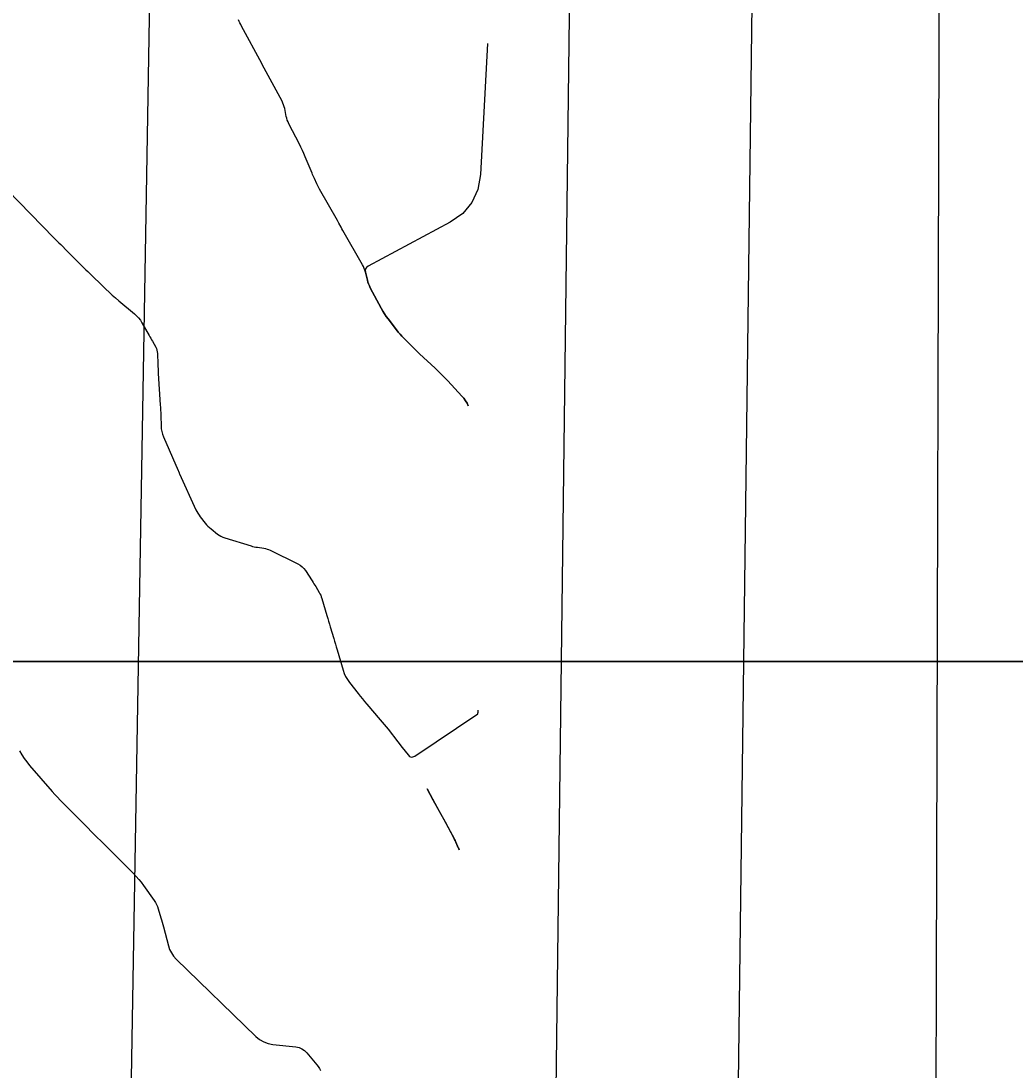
# Model space of a CAD drawing. Extents: x -534410 to -534262, y -1190162 to -1189584.
# Drawn here: x -534348.63 to -534324.31, y -1189804.46 to -1189778.79 of the extents above; entities that cross this region are included whole.
import ezdxf

# ---------------------------------------------------------------- set-up
doc = ezdxf.new("R2010")
doc.units = 0
for name, color, linetype in [('30', 7, 'Continuous'), ('31', 7, 'Continuous'), ('_rámeček', 7, 'Continuous'), ('Hranice parcel', 7, 'Continuous')]:
    doc.layers.add(name, color=color, linetype=linetype)

msp = doc.modelspace()

# ---------------------------------------------------------------- linework, layer by layer
at = {"layer": '30'}
for points in [[(-534337.219, -1189779.347), (-534337.391, -1189782.549), (-534337.454, -1189782.919), (-534337.598, -1189783.237), (-534337.824, -1189783.503), (-534338.133, -1189783.717), (-534340.14, -1189784.797), (-534340.177, -1189784.824), (-534340.2, -1189784.857), (-534340.209, -1189784.896), (-534340.204, -1189784.941), (-534340.155, -1189785.135), (-534340.142, -1189785.183), (-534340.125, -1189785.23), (-534340.106, -1189785.276), (-534340.084, -1189785.321), (-534339.817, -1189785.822), (-534339.779, -1189785.891), (-534339.738, -1189785.957), (-534339.694, -1189786.023), (-534339.647, -1189786.086), (-534339.442, -1189786.353), (-534339.4, -1189786.406), (-534339.356, -1189786.458), (-534339.311, -1189786.508), (-534339.264, -1189786.557), (-534339.072, -1189786.749), (-534339.024, -1189786.796), (-534338.976, -1189786.844), (-534338.927, -1189786.891), (-534338.877, -1189786.937), (-534338.499, -1189787.292), (-534338.42, -1189787.368), (-534338.343, -1189787.444), (-534338.266, -1189787.522), (-534338.191, -1189787.601), (-534337.844, -1189787.971), (-534337.796, -1189788.026), (-534337.754, -1189788.085), (-534337.718, -1189788.148), (-534337.687, -1189788.214), (-534337.718, -1189788.148), (-534337.754, -1189788.085), (-534337.796, -1189788.026), (-534337.844, -1189787.971), (-534338.191, -1189787.601), (-534338.266, -1189787.522), (-534338.343, -1189787.444), (-534338.42, -1189787.368), (-534338.499, -1189787.292), (-534338.877, -1189786.937), (-534338.927, -1189786.891), (-534338.976, -1189786.844), (-534339.024, -1189786.796), (-534339.072, -1189786.749), (-534339.264, -1189786.557), (-534339.311, -1189786.508), (-534339.356, -1189786.458), (-534339.4, -1189786.406), (-534339.442, -1189786.353), (-534339.647, -1189786.086), (-534339.694, -1189786.023), (-534339.738, -1189785.957), (-534339.779, -1189785.891), (-534339.817, -1189785.822), (-534340.084, -1189785.321), (-534340.106, -1189785.276), (-534340.125, -1189785.23), (-534340.142, -1189785.183), (-534340.155, -1189785.135), (-534340.204, -1189784.941), (-534340.218, -1189784.894), (-534340.234, -1189784.847), (-534340.254, -1189784.802), (-534340.278, -1189784.758), (-534340.755, -1189783.92), (-534340.778, -1189783.88), (-534340.801, -1189783.839), (-534340.857, -1189783.739), (-534340.891, -1189783.679), (-534341.327, -1189782.907), (-534341.345, -1189782.876), (-534341.361, -1189782.844), (-534341.377, -1189782.812), (-534341.392, -1189782.779), (-534341.452, -1189782.649), (-534341.467, -1189782.616), (-534341.482, -1189782.583), (-534341.496, -1189782.55), (-534341.51, -1189782.517), (-534341.678, -1189782.117), (-534341.711, -1189782.039), (-534341.746, -1189781.962), (-534341.782, -1189781.886), (-534341.82, -1189781.811), (-534342.077, -1189781.308), (-534342.098, -1189781.265), (-534342.115, -1189781.22), (-534342.129, -1189781.175), (-534342.14, -1189781.128), (-534342.179, -1189780.939), (-534342.19, -1189780.892), (-534342.205, -1189780.847), (-534342.223, -1189780.803), (-534342.244, -1189780.76), (-534342.73, -1189779.859), (-534342.742, -1189779.837), (-534343.235, -1189778.922), (-534343.255, -1189778.883), (-534343.275, -1189778.844), (-534343.295, -1189778.804), (-534343.313, -1189778.765)], [(-534348.669, -1189796.654), (-534348.614, -1189796.748), (-534348.555, -1189796.838), (-534348.491, -1189796.925), (-534348.422, -1189797.009), (-534347.865, -1189797.651), (-534347.803, -1189797.721), (-534347.741, -1189797.789), (-534347.676, -1189797.857), (-534347.611, -1189797.923), (-534347.346, -1189798.185), (-534347.28, -1189798.25), (-534347.214, -1189798.316), (-534347.149, -1189798.382), (-534347.083, -1189798.448), (-534346.821, -1189798.712), (-534346.756, -1189798.778), (-534346.69, -1189798.844), (-534346.625, -1189798.91), (-534346.559, -1189798.976), (-534345.877, -1189799.658), (-534345.811, -1189799.726), (-534345.749, -1189799.797), (-534345.69, -1189799.87), (-534345.634, -1189799.946), (-534345.373, -1189800.316), (-534345.342, -1189800.363), (-534345.315, -1189800.413), (-534345.293, -1189800.464), (-534345.274, -1189800.518), (-534345.208, -1189800.736), (-534345.191, -1189800.79), (-534345.175, -1189800.845), (-534345.16, -1189800.9), (-534345.146, -1189800.955), (-534345.025, -1189801.421), (-534344.994, -1189801.513), (-534344.952, -1189801.599), (-534344.898, -1189801.678), (-534344.833, -1189801.751), (-534342.884, -1189803.641), (-534342.792, -1189803.717), (-534342.692, -1189803.775), (-534342.584, -1189803.814), (-534342.468, -1189803.836), (-534341.907, -1189803.896), (-534341.829, -1189803.911), (-534341.758, -1189803.94), (-534341.694, -1189803.983), (-534341.637, -1189804.04), (-534341.391, -1189804.334), (-534341.357, -1189804.378), (-534341.328, -1189804.425), (-534341.303, -1189804.474)]]:
    msp.add_lwpolyline(points, dxfattribs=at)
at = {"layer": '31'}
msp.add_lwpolyline([(-534348.96, -1189782.933), (-534347.824, -1189784.101), (-534347.784, -1189784.143), (-534347.743, -1189784.184), (-534347.702, -1189784.226), (-534347.66, -1189784.267), (-534347.495, -1189784.431), (-534347.453, -1189784.472), (-534347.412, -1189784.513), (-534347.371, -1189784.555), (-534347.33, -1189784.596), (-534347.166, -1189784.762), (-534347.124, -1189784.803), (-534347.083, -1189784.844), (-534347.041, -1189784.885), (-534346.999, -1189784.925), (-534346.555, -1189785.354), (-534346.478, -1189785.427), (-534346.399, -1189785.5), (-534346.318, -1189785.57), (-534346.237, -1189785.64), (-534345.855, -1189785.958), (-534345.802, -1189786.007), (-534345.753, -1189786.06), (-534345.71, -1189786.117), (-534345.672, -1189786.178), (-534345.498, -1189786.487), (-534345.478, -1189786.523), (-534345.457, -1189786.559), (-534345.437, -1189786.595), (-534345.417, -1189786.63), (-534345.335, -1189786.773), (-534345.317, -1189786.809), (-534345.304, -1189786.847), (-534345.296, -1189786.886), (-534345.292, -1189786.927), (-534345.283, -1189787.192), (-534345.281, -1189787.25), (-534345.279, -1189787.308), (-534345.275, -1189787.366), (-534345.272, -1189787.424), (-534345.223, -1189788.185), (-534345.219, -1189788.251), (-534345.216, -1189788.316), (-534345.213, -1189788.382), (-534345.211, -1189788.448), (-534345.203, -1189788.712), (-534345.198, -1189788.778), (-534345.186, -1189788.842), (-534345.169, -1189788.904), (-534345.146, -1189788.966), (-534344.787, -1189789.793), (-534344.779, -1189789.813), (-534344.765, -1189789.847), (-534344.759, -1189789.86), (-534344.753, -1189789.874), (-534344.35, -1189790.753), (-534344.328, -1189790.798), (-534344.303, -1189790.841), (-534344.276, -1189790.883), (-534344.246, -1189790.924), (-534344.122, -1189791.083), (-534344.09, -1189791.121), (-534344.056, -1189791.158), (-534344.02, -1189791.192), (-534343.981, -1189791.224), (-534343.822, -1189791.348), (-534343.782, -1189791.377), (-534343.739, -1189791.401), (-534343.694, -1189791.422), (-534343.647, -1189791.439), (-534343.003, -1189791.638), (-534342.965, -1189791.649), (-534342.926, -1189791.658), (-534342.886, -1189791.667), (-534342.847, -1189791.673), (-534342.687, -1189791.697), (-534342.648, -1189791.704), (-534342.609, -1189791.715), (-534342.572, -1189791.728), (-534342.535, -1189791.744), (-534341.858, -1189792.078), (-534341.803, -1189792.109), (-534341.754, -1189792.147), (-534341.711, -1189792.191), (-534341.673, -1189792.242), (-534341.508, -1189792.496), (-534341.486, -1189792.531), (-534341.464, -1189792.565), (-534341.442, -1189792.6), (-534341.421, -1189792.635), (-534341.337, -1189792.775), (-534341.317, -1189792.81), (-534341.299, -1189792.847), (-534341.284, -1189792.884), (-534341.271, -1189792.923), (-534341.147, -1189793.343), (-534341.126, -1189793.412), (-534341.105, -1189793.482), (-534341.084, -1189793.552), (-534341.064, -1189793.622), (-534340.98, -1189793.9), (-534340.959, -1189793.97), (-534340.939, -1189794.04), (-534340.918, -1189794.11), (-534340.897, -1189794.179), (-534340.75, -1189794.681), (-534340.723, -1189794.761), (-534340.688, -1189794.837), (-534340.646, -1189794.91), (-534340.596, -1189794.978), (-534340.384, -1189795.246), (-534340.331, -1189795.313), (-534340.277, -1189795.379), (-534340.223, -1189795.444), (-534340.168, -1189795.51), (-534339.84, -1189795.894), (-534339.792, -1189795.951), (-534339.744, -1189796.009), (-534339.698, -1189796.067), (-534339.651, -1189796.125), (-534339.412, -1189796.432), (-534339.305, -1189796.569), (-534339.161, -1189796.753), (-534339.124, -1189796.789), (-534339.084, -1189796.805), (-534339.04, -1189796.802), (-534338.993, -1189796.78), (-534337.454, -1189795.746), (-534337.452, -1189795.744), (-534337.451, -1189795.743), (-534337.451, -1189795.741), (-534337.452, -1189795.738), (-534337.456, -1189795.728), (-534337.456, -1189795.726), (-534337.456, -1189795.724), (-534337.456, -1189795.723), (-534337.455, -1189795.721), (-534337.449, -1189795.715), (-534337.447, -1189795.712), (-534337.446, -1189795.708), (-534337.445, -1189795.659)], dxfattribs=at)
for points in [[(-534337.939, -1189799.007), (-534337.949, -1189798.984), (-534337.989, -1189798.891), (-534337.999, -1189798.868), (-534338.01, -1189798.845), (-534338.021, -1189798.822), (-534338.033, -1189798.8), (-534338.248, -1189798.402), (-534338.359, -1189798.197), (-534338.544, -1189797.856), (-534338.691, -1189797.582), (-534338.617, -1189797.719), (-534338.396, -1189798.129), (-534338.285, -1189798.334), (-534338.033, -1189798.8), (-534338.021, -1189798.822), (-534338.01, -1189798.845), (-534337.999, -1189798.868), (-534337.989, -1189798.891), (-534337.949, -1189798.984), (-534337.939, -1189799.007), (-534337.928, -1189799.03)], [(-534337.918, -1189799.053), (-534337.907, -1189799.076), (-534337.918, -1189799.053), (-534337.928, -1189799.03)]]:
    msp.add_lwpolyline(points, close=True, dxfattribs=at)
at = {"layer": '_rámeček'}
for points in [[(-534410.126, -1189689.47), (-534261.626, -1189689.47), (-534261.626, -1189794.47), (-534410.126, -1189794.47)], [(-534410.126, -1189794.47), (-534261.626, -1189794.47), (-534261.626, -1189899.47), (-534410.126, -1189899.47)]]:
    msp.add_lwpolyline(points, close=True, dxfattribs=at)
at = {"layer": 'Hranice parcel'}
for points in [[(-534347.07, -1189935.15), (-534347.12, -1189900.1), (-534346.3, -1189826.77), (-534344.77, -1189736.43), (-534342.85, -1189658.07), (-534338.334, -1189584.47)], [(-534338.84, -1189942.48), (-534336.49, -1189881.83), (-534334.78, -1189743.85), (-534331.25, -1189619.05), (-534329.563, -1189584.47)], [(-534334.89, -1189942.46), (-534332.03, -1189880.06), (-534330.32, -1189744.92), (-534329.292, -1189689.47)], [(-534330.63, -1189942.43), (-534326.4, -1189862.47), (-534326.07, -1189744.82), (-534325.539, -1189689.47)]]:
    msp.add_lwpolyline(points, dxfattribs=at)

doc.saveas('drawing.dxf')
